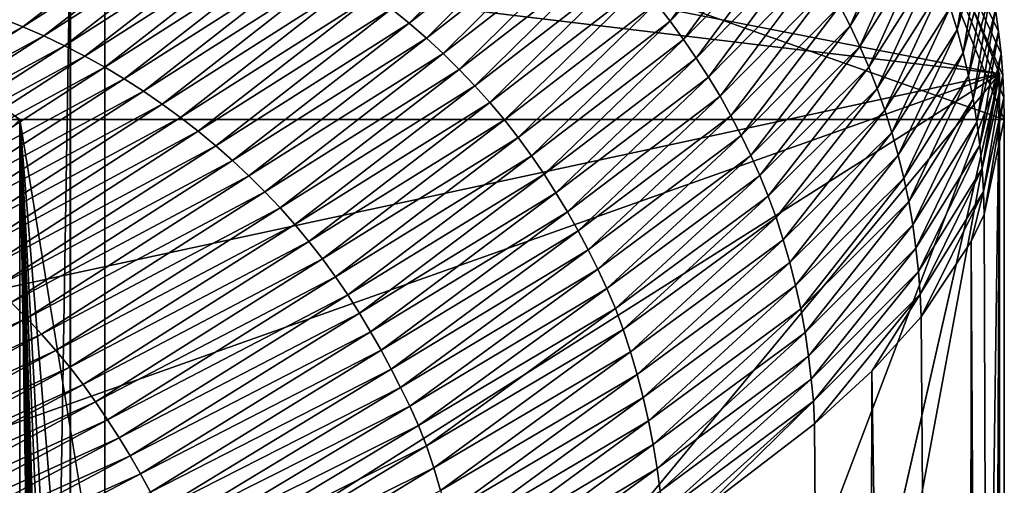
# Model space of a CAD drawing. Extents: x -250 to 250, y -430 to 356.
# Tile 554 of 656: x 240 to 241, y -361.149 to -360.676. Entities that reach past the tile are written whole.
import ezdxf

# ---------------------------------------------------------------- set-up
doc = ezdxf.new("R2010")
doc.units = 0
doc.header["$LTSCALE"] = 26.699852
for name, color, linetype in [('4507', 7, 'CONTINUOUS'), ('4514', 7, 'CONTINUOUS'), ('4540', 7, 'CONTINUOUS'), ('4723', 7, 'CONTINUOUS'), ('4886', 7, 'CONTINUOUS'), ('4910', 7, 'CONTINUOUS'), ('5019', 7, 'CONTINUOUS'), ('5029', 7, 'CONTINUOUS'), ('5054', 7, 'CONTINUOUS'), ('5060', 7, 'CONTINUOUS'), ('5080', 7, 'CONTINUOUS'), ('5117', 7, 'CONTINUOUS')]:
    doc.layers.add(name, color=color, linetype=linetype)

msp = doc.modelspace()

# ---------------------------------------------------------------- linework, layer by layer
at = {"layer": '4507', "color": 7, "linetype": 'CONTINUOUS'}
for points in [[(240.0863, -360.5541, -0.4), (240.0514, -360.589, -1.4), (240.0863, -426.1502, -0.4), (240.0863, -360.5541, -0.4)], [(240.0863, -426.1502, -0.4), (240.0514, -360.589, -1.4), (240.0514, -426.3487, -1.4), (240.0863, -426.1502, -0.4)]]:
    msp.add_3dface(points, dxfattribs=at)
at = {"layer": '4514', "color": 7, "linetype": 'CONTINUOUS'}
msp.add_3dface([(240.995, -360.7313, -0.4), (233.5407, -359.8345, -13.5298), (240.7895, -360.2319, -0.4), (240.995, -360.7313, -0.4)], dxfattribs=at)
at = {"layer": '4540', "color": 7, "linetype": 'CONTINUOUS'}
for points in [[(233.5407, -359.8345, -13.5298), (240.995, -360.7313, -0.4), (234.6445, -362.1, -12.7665), (233.5407, -359.8345, -13.5298)], [(234.6445, -362.1, -12.7665), (240.995, -360.7313, -0.4), (237.1389, -362.1, -10.4234), (234.6445, -362.1, -12.7665)], [(237.1389, -362.1, -10.4234), (240.995, -360.7313, -0.4), (238.1679, -362.521, -9.0888), (237.1389, -362.1, -10.4234)], [(238.1679, -362.521, -9.0888), (240.995, -360.7313, -0.4), (238.6176, -363.6, -8.4001), (238.1679, -362.521, -9.0888)], [(238.6176, -371.1967, -8.4001), (240.995, -360.7313, -0.4), (238.6176, -373.6, -8.4001), (238.6176, -371.1967, -8.4001)], [(238.6176, -363.6, -8.4001), (240.995, -360.7313, -0.4), (238.6176, -367.0033, -8.4001), (238.6176, -363.6, -8.4001)], [(238.6176, -367.0033, -8.4001), (240.995, -360.7313, -0.4), (238.6176, -371.1967, -8.4001), (238.6176, -367.0033, -8.4001)], [(240.995, -360.7313, -0.4), (240.7686, -428.3078, -2.7114), (238.6176, -373.6, -8.4001), (240.995, -360.7313, -0.4)], [(240.7686, -428.3078, -2.7114), (240.995, -360.7313, -0.4), (240.9628, -427.3248, -1.0902), (240.7686, -428.3078, -2.7114)], [(240.9628, -427.3248, -1.0902), (240.995, -360.7313, -0.4), (240.995, -426.1502, -0.4), (240.9628, -427.3248, -1.0902)]]:
    msp.add_3dface(points, dxfattribs=at)
at = {"layer": '4723', "color": 7, "linetype": 'CONTINUOUS'}
for points in [[(240.0514, -360.589, -1.4), (238.9489, -426.3487, -1.4), (240.0514, -426.3487, -1.4), (240.0514, -360.589, -1.4)], [(238.9489, -360.589, -1.4), (238.9489, -426.3487, -1.4), (240.0514, -360.589, -1.4), (238.9489, -360.589, -1.4)]]:
    msp.add_3dface(points, dxfattribs=at)
at = {"layer": '4886', "color": 7, "linetype": 'CONTINUOUS'}
for points in [[(240.995, -360.7313, -0.4), (240.7895, -360.2319, -0.4), (240.0863, -360.5541, -0.4), (240.995, -360.7313, -0.4)], [(240.995, -360.7313, -0.4), (240.0863, -360.5541, -0.4), (240.0863, -426.1502, -0.4), (240.995, -360.7313, -0.4)], [(240.995, -426.1502, -0.4), (240.995, -360.7313, -0.4), (240.0863, -426.1502, -0.4), (240.995, -426.1502, -0.4)]]:
    msp.add_3dface(points, dxfattribs=at)
at = {"layer": '4910', "color": 7, "linetype": 'CONTINUOUS'}
for points in [[(239, -360.0725), (234.9296, -361.6576, 9.8693), (240.2998, -360.0725), (239, -360.0725)], [(240.2998, -360.0725), (234.9296, -361.6576, 9.8693), (240.2999, -360.0777, 0.0426), (240.2998, -360.0725)], [(240.2999, -360.0777, 0.0426), (234.9296, -361.6576, 9.8693), (240.3, -360.0829, 0.0852), (240.2999, -360.0777, 0.0426)], [(240.3, -360.0829, 0.0852), (234.9296, -361.6576, 9.8693), (240.2808, -360.1805, 0.8618), (240.3, -360.0829, 0.0852)], [(240.2808, -360.1805, 0.8618), (234.9296, -361.6576, 9.8693), (240.2197, -360.2855, 1.6583), (240.2808, -360.1805, 0.8618)], [(240.2197, -360.2855, 1.6583), (234.9296, -361.6576, 9.8693), (240.1163, -360.3954, 2.4547), (240.2197, -360.2855, 1.6583)], [(240.1163, -360.3954, 2.4547), (234.9296, -361.6576, 9.8693), (239.9702, -360.5104, 3.2527), (240.1163, -360.3954, 2.4547)]]:
    msp.add_3dface(points, dxfattribs=at)
at = {"layer": '5019', "color": 7, "linetype": 'CONTINUOUS'}
for points in [[(240.0002, -360.7777), (240.0002, -425.4222), (239.9513, -360.8266, -1.4), (240.0002, -360.7777)], [(240.0002, -425.4222), (239.9998, -425.6754, -0.0107), (239.9513, -360.8266, -1.4), (240.0002, -425.4222)]]:
    msp.add_3dface(points, dxfattribs=at)
at = {"layer": '5029', "color": 7, "linetype": 'CONTINUOUS'}
msp.add_3dface([(239.0001, -360.7777), (240.0002, -360.7777), (239.9513, -360.8266, -1.4), (239.0001, -360.7777)], dxfattribs=at)
at = {"layer": '5054', "color": 7, "linetype": 'CONTINUOUS'}
for points in [[(239, -360.0725), (241, -360.7777), (240.0002, -360.7777), (239, -360.0725)], [(241, -360.7777), (239, -360.0725), (240.7969, -360.2811), (241, -360.7777)], [(239.0001, -360.7777), (239, -360.0725), (240.0002, -360.7777), (239.0001, -360.7777)], [(241, -366.8947), (241, -373.0537), (240.0002, -360.7777), (241, -366.8947)], [(241, -397.6446), (241, -403.7916), (240.0002, -360.7777), (241, -397.6446)], [(241, -393.379), (241, -397.6446), (240.0002, -360.7777), (241, -393.379)], [(241, -416.1281), (241, -422.2668), (240.0002, -360.7777), (241, -416.1281)], [(241, -373.0537), (241, -379.193), (240.0002, -360.7777), (241, -373.0537)], [(241, -360.7777), (241, -366.8947), (240.0002, -360.7777), (241, -360.7777)], [(241, -385.3361), (241, -391.4881), (240.0002, -360.7777), (241, -385.3361)], [(240.0002, -360.7777), (241, -425.4222), (240.0002, -425.4222), (240.0002, -360.7777)], [(241, -403.7916), (241, -409.9688), (240.0002, -360.7777), (241, -403.7916)], [(241, -379.193), (241, -385.3361), (240.0002, -360.7777), (241, -379.193)], [(241, -422.2668), (241, -425.4222), (240.0002, -360.7777), (241, -422.2668)], [(241, -409.9688), (241, -416.1281), (240.0002, -360.7777), (241, -409.9688)], [(241, -391.4881), (241, -393.379), (240.0002, -360.7777), (241, -391.4881)]]:
    msp.add_3dface(points, dxfattribs=at)
at = {"layer": '5060', "color": 7, "linetype": 'CONTINUOUS'}
for points in [[(240.0032, -360.6835, 4.1203), (240.174, -360.5517, 3.3011), (239.9816, -360.6748, 4.1136), (240.0032, -360.6835, 4.1203)], [(240.196, -360.5601, 3.3061), (240.174, -360.5517, 3.3011), (240.0032, -360.6835, 4.1203), (240.196, -360.5601, 3.3061)], [(240.3957, -360.6799, 3.3469), (240.5297, -360.546, 2.5156), (240.3777, -360.6652, 3.3438), (240.3957, -360.6799, 3.3469)], [(240.548, -360.5607, 2.5172), (240.5297, -360.546, 2.5156), (240.3957, -360.6799, 3.3469), (240.548, -360.5607, 2.5172)], [(240.6606, -360.6779, 2.5213), (240.7558, -360.5465, 1.6873), (240.6463, -360.6597, 2.5215), (240.6606, -360.6779, 2.5213)], [(240.7703, -360.5648, 1.6862), (240.7558, -360.5465, 1.6873), (240.6606, -360.6779, 2.5213), (240.7703, -360.5648, 1.6862)], [(240.0245, -360.6928, 4.1268), (240.196, -360.5601, 3.3061), (240.0032, -360.6835, 4.1203), (240.0245, -360.6928, 4.1268)], [(240.2177, -360.5691, 3.311), (240.196, -360.5601, 3.3061), (240.0245, -360.6928, 4.1268), (240.2177, -360.5691, 3.311)], [(240.4131, -360.6951, 3.3497), (240.548, -360.5607, 2.5172), (240.3957, -360.6799, 3.3469), (240.4131, -360.6951, 3.3497)], [(240.5658, -360.5759, 2.5185), (240.548, -360.5607, 2.5172), (240.4131, -360.6951, 3.3497), (240.5658, -360.5759, 2.5185)], [(240.8434, -360.6827, 1.6751), (240.8992, -360.5558, 0.8441), (240.8329, -360.6622, 1.6776), (240.8434, -360.6827, 1.6751)], [(240.9097, -360.5767, 0.8416), (240.8992, -360.5558, 0.8441), (240.8434, -360.6827, 1.6751), (240.9097, -360.5767, 0.8416)], [(240.0454, -360.7028, 4.1333), (240.2177, -360.5691, 3.311), (240.0245, -360.6928, 4.1268), (240.0454, -360.7028, 4.1333)], [(240.239, -360.5789, 3.3158), (240.2177, -360.5691, 3.311), (240.0454, -360.7028, 4.1333), (240.239, -360.5789, 3.3158)], [(240.6742, -360.6964, 2.5207), (240.7703, -360.5648, 1.6862), (240.6606, -360.6779, 2.5213), (240.6742, -360.6964, 2.5207)], [(240.7842, -360.5836, 1.6849), (240.7703, -360.5648, 1.6862), (240.6742, -360.6964, 2.5207), (240.7842, -360.5836, 1.6849)], [(240.0661, -360.7134, 4.1396), (240.239, -360.5789, 3.3158), (240.0454, -360.7028, 4.1333), (240.0661, -360.7134, 4.1396)], [(240.2601, -360.5893, 3.3204), (240.239, -360.5789, 3.3158), (240.0661, -360.7134, 4.1396), (240.2601, -360.5893, 3.3204)], [(240.4301, -360.7108, 3.3521), (240.5658, -360.5759, 2.5185), (240.4131, -360.6951, 3.3497), (240.4301, -360.7108, 3.3521)], [(240.583, -360.5917, 2.5197), (240.5658, -360.5759, 2.5185), (240.4301, -360.7108, 3.3521), (240.583, -360.5917, 2.5197)], [(240.8532, -360.7035, 1.6726), (240.9097, -360.5767, 0.8416), (240.8434, -360.6827, 1.6751), (240.8532, -360.7035, 1.6726)], [(240.9196, -360.5979, 0.839), (240.9097, -360.5767, 0.8416), (240.8532, -360.7035, 1.6726), (240.9196, -360.5979, 0.839)], [(240.952, -360.6867, 0.8283), (240.9703, -360.5774, 0.0246), (240.945, -360.6639, 0.8311), (240.952, -360.6867, 0.8283)], [(240.9765, -360.5993, 0.0219), (240.9703, -360.5774, 0.0246), (240.952, -360.6867, 0.8283), (240.9765, -360.5993, 0.0219)], [(240.0863, -360.7246, 4.1457), (240.2601, -360.5893, 3.3204), (240.0661, -360.7134, 4.1396), (240.0863, -360.7246, 4.1457)], [(240.2807, -360.6004, 3.3248), (240.2601, -360.5893, 3.3204), (240.0863, -360.7246, 4.1457), (240.2807, -360.6004, 3.3248)], [(240.4465, -360.727, 3.3542), (240.583, -360.5917, 2.5197), (240.4301, -360.7108, 3.3521), (240.4465, -360.727, 3.3542)], [(240.5997, -360.608, 2.5205), (240.583, -360.5917, 2.5197), (240.4465, -360.727, 3.3542), (240.5997, -360.608, 2.5205)], [(240.6872, -360.7154, 2.5199), (240.7842, -360.5836, 1.6849), (240.6742, -360.6964, 2.5207), (240.6872, -360.7154, 2.5199)], [(240.7973, -360.6027, 1.6834), (240.7842, -360.5836, 1.6849), (240.6872, -360.7154, 2.5199), (240.7973, -360.6027, 1.6834)], [(240.1062, -360.7365, 4.1517), (240.2807, -360.6004, 3.3248), (240.0863, -360.7246, 4.1457), (240.1062, -360.7365, 4.1517)], [(240.3009, -360.6122, 3.329), (240.2807, -360.6004, 3.3248), (240.1062, -360.7365, 4.1517), (240.3009, -360.6122, 3.329)], [(240.8624, -360.7245, 1.6702), (240.9196, -360.5979, 0.839), (240.8532, -360.7035, 1.6726), (240.8624, -360.7245, 1.6702)], [(240.9288, -360.6195, 0.8364), (240.9196, -360.5979, 0.839), (240.8624, -360.7245, 1.6702), (240.9288, -360.6195, 0.8364)], [(240.9582, -360.7099, 0.8255), (240.9765, -360.5993, 0.0219), (240.952, -360.6867, 0.8283), (240.9582, -360.7099, 0.8255)], [(240.9821, -360.6214, 0.0192), (240.9765, -360.5993, 0.0219), (240.9582, -360.7099, 0.8255), (240.9821, -360.6214, 0.0192)], [(240.1256, -360.7489, 4.1574), (240.3009, -360.6122, 3.329), (240.1062, -360.7365, 4.1517), (240.1256, -360.7489, 4.1574)], [(240.3208, -360.6245, 3.3331), (240.3009, -360.6122, 3.329), (240.1256, -360.7489, 4.1574), (240.3208, -360.6245, 3.3331)], [(240.4623, -360.7436, 3.356), (240.5997, -360.608, 2.5205), (240.4465, -360.727, 3.3542), (240.4623, -360.7436, 3.356)], [(240.6158, -360.6247, 2.5211), (240.5997, -360.608, 2.5205), (240.4623, -360.7436, 3.356), (240.6158, -360.6247, 2.5211)], [(240.6996, -360.7346, 2.5187), (240.7973, -360.6027, 1.6834), (240.6872, -360.7154, 2.5199), (240.6996, -360.7346, 2.5187)], [(240.8099, -360.6223, 1.6817), (240.7973, -360.6027, 1.6834), (240.6996, -360.7346, 2.5187), (240.8099, -360.6223, 1.6817)], [(240.871, -360.7461, 1.6679), (240.9288, -360.6195, 0.8364), (240.8624, -360.7245, 1.6702), (240.871, -360.7461, 1.6679)], [(240.9372, -360.6415, 0.8338), (240.9288, -360.6195, 0.8364), (240.871, -360.7461, 1.6679), (240.9372, -360.6415, 0.8338)], [(240.9636, -360.7332, 0.8227), (240.9821, -360.6214, 0.0192), (240.9582, -360.7099, 0.8255), (240.9636, -360.7332, 0.8227)], [(240.9868, -360.6437, 0.0164), (240.9821, -360.6214, 0.0192), (240.9636, -360.7332, 0.8227), (240.9868, -360.6437, 0.0164)], [(240.1447, -360.762, 4.1628), (240.3208, -360.6245, 3.3331), (240.1256, -360.7489, 4.1574), (240.1447, -360.762, 4.1628)], [(240.3402, -360.6375, 3.3369), (240.3208, -360.6245, 3.3331), (240.1447, -360.762, 4.1628), (240.3402, -360.6375, 3.3369)], [(240.4776, -360.7606, 3.3575), (240.6158, -360.6247, 2.5211), (240.4623, -360.7436, 3.356), (240.4776, -360.7606, 3.3575)], [(240.6313, -360.642, 2.5215), (240.6158, -360.6247, 2.5211), (240.4776, -360.7606, 3.3575), (240.6313, -360.642, 2.5215)], [(240.7113, -360.7541, 2.5173), (240.8099, -360.6223, 1.6817), (240.6996, -360.7346, 2.5187), (240.7113, -360.7541, 2.5173)], [(240.8217, -360.6421, 1.6798), (240.8099, -360.6223, 1.6817), (240.7113, -360.7541, 2.5173), (240.8217, -360.6421, 1.6798)], [(240.1633, -360.7755, 4.168), (240.3402, -360.6375, 3.3369), (240.1447, -360.762, 4.1628), (240.1633, -360.7755, 4.168)], [(240.3592, -360.6511, 3.3405), (240.3402, -360.6375, 3.3369), (240.1633, -360.7755, 4.168), (240.3592, -360.6511, 3.3405)], [(240.4923, -360.7781, 3.3585), (240.6313, -360.642, 2.5215), (240.4776, -360.7606, 3.3575), (240.4923, -360.7781, 3.3585)], [(240.6463, -360.6597, 2.5215), (240.6313, -360.642, 2.5215), (240.4923, -360.7781, 3.3585), (240.6463, -360.6597, 2.5215)], [(240.7223, -360.7739, 2.5153), (240.8217, -360.6421, 1.6798), (240.7113, -360.7541, 2.5173), (240.7223, -360.7739, 2.5153)], [(240.8329, -360.6622, 1.6776), (240.8217, -360.6421, 1.6798), (240.7223, -360.7739, 2.5153), (240.8329, -360.6622, 1.6776)], [(240.8788, -360.7682, 1.6653), (240.9372, -360.6415, 0.8338), (240.871, -360.7461, 1.6679), (240.8788, -360.7682, 1.6653)], [(240.945, -360.6639, 0.8311), (240.9372, -360.6415, 0.8338), (240.8788, -360.7682, 1.6653), (240.945, -360.6639, 0.8311)], [(240.1814, -360.7897, 4.1729), (240.3592, -360.6511, 3.3405), (240.1633, -360.7755, 4.168), (240.1814, -360.7897, 4.1729)], [(240.3777, -360.6652, 3.3438), (240.3592, -360.6511, 3.3405), (240.1814, -360.7897, 4.1729), (240.3777, -360.6652, 3.3438)], [(240.9683, -360.7567, 0.8196), (240.9868, -360.6437, 0.0164), (240.9636, -360.7332, 0.8227), (240.9683, -360.7567, 0.8196)], [(240.9909, -360.666, 0.0137), (240.9868, -360.6437, 0.0164), (240.9683, -360.7567, 0.8196), (240.9909, -360.666, 0.0137)], [(240.5063, -360.7961, 3.3592), (240.6463, -360.6597, 2.5215), (240.4923, -360.7781, 3.3585), (240.5063, -360.7961, 3.3592)], [(240.6606, -360.6779, 2.5213), (240.6463, -360.6597, 2.5215), (240.5063, -360.7961, 3.3592), (240.6606, -360.6779, 2.5213)], [(240.7327, -360.7939, 2.5128), (240.8329, -360.6622, 1.6776), (240.7223, -360.7739, 2.5153), (240.7327, -360.7939, 2.5128)], [(240.8434, -360.6827, 1.6751), (240.8329, -360.6622, 1.6776), (240.7327, -360.7939, 2.5128), (240.8434, -360.6827, 1.6751)], [(240.1991, -360.8043, 4.1774), (240.3777, -360.6652, 3.3438), (240.1814, -360.7897, 4.1729), (240.1991, -360.8043, 4.1774)], [(240.3957, -360.6799, 3.3469), (240.3777, -360.6652, 3.3438), (240.1991, -360.8043, 4.1774), (240.3957, -360.6799, 3.3469)], [(240.8859, -360.7909, 1.6626), (240.945, -360.6639, 0.8311), (240.8788, -360.7682, 1.6653), (240.8859, -360.7909, 1.6626)], [(240.952, -360.6867, 0.8283), (240.945, -360.6639, 0.8311), (240.8859, -360.7909, 1.6626), (240.952, -360.6867, 0.8283)], [(240.9722, -360.7803, 0.8164), (240.9909, -360.666, 0.0137), (240.9683, -360.7567, 0.8196), (240.9722, -360.7803, 0.8164)], [(240.9942, -360.6883, 0.011), (240.9909, -360.666, 0.0137), (240.9722, -360.7803, 0.8164), (240.9942, -360.6883, 0.011)], [(240.0032, -360.6835, 4.1203), (239.9816, -360.6748, 4.1136), (239.7671, -360.8116, 4.9315), (240.0032, -360.6835, 4.1203)], [(240.2162, -360.8194, 4.1816), (240.3957, -360.6799, 3.3469), (240.1991, -360.8043, 4.1774), (240.2162, -360.8194, 4.1816)], [(240.4131, -360.6951, 3.3497), (240.3957, -360.6799, 3.3469), (240.2162, -360.8194, 4.1816), (240.4131, -360.6951, 3.3497)], [(240.5197, -360.8145, 3.3594), (240.6606, -360.6779, 2.5213), (240.5063, -360.7961, 3.3592), (240.5197, -360.8145, 3.3594)], [(240.6742, -360.6964, 2.5207), (240.6606, -360.6779, 2.5213), (240.5197, -360.8145, 3.3594), (240.6742, -360.6964, 2.5207)], [(239.7879, -360.8212, 4.9398), (240.0032, -360.6835, 4.1203), (239.7671, -360.8116, 4.9315), (239.7879, -360.8212, 4.9398)], [(240.0245, -360.6928, 4.1268), (240.0032, -360.6835, 4.1203), (239.7879, -360.8212, 4.9398), (240.0245, -360.6928, 4.1268)], [(240.7425, -360.8141, 2.5103), (240.8434, -360.6827, 1.6751), (240.7327, -360.7939, 2.5128), (240.7425, -360.8141, 2.5103)], [(240.8532, -360.7035, 1.6726), (240.8434, -360.6827, 1.6751), (240.7425, -360.8141, 2.5103), (240.8532, -360.7035, 1.6726)], [(240.8923, -360.814, 1.6596), (240.952, -360.6867, 0.8283), (240.8859, -360.7909, 1.6626), (240.8923, -360.814, 1.6596)], [(240.9582, -360.7099, 0.8255), (240.952, -360.6867, 0.8283), (240.8923, -360.814, 1.6596), (240.9582, -360.7099, 0.8255)], [(240.9752, -360.8039, 0.8129), (240.9942, -360.6883, 0.011), (240.9722, -360.7803, 0.8164), (240.9752, -360.8039, 0.8129)], [(240.9967, -360.7107, 0.0082), (240.9942, -360.6883, 0.011), (240.9752, -360.8039, 0.8129), (240.9967, -360.7107, 0.0082)], [(239.8084, -360.8314, 4.948), (240.0245, -360.6928, 4.1268), (239.7879, -360.8212, 4.9398), (239.8084, -360.8314, 4.948)], [(240.0454, -360.7028, 4.1333), (240.0245, -360.6928, 4.1268), (239.8084, -360.8314, 4.948), (240.0454, -360.7028, 4.1333)], [(240.2328, -360.835, 4.1854), (240.4131, -360.6951, 3.3497), (240.2162, -360.8194, 4.1816), (240.2328, -360.835, 4.1854)], [(240.4301, -360.7108, 3.3521), (240.4131, -360.6951, 3.3497), (240.2328, -360.835, 4.1854), (240.4301, -360.7108, 3.3521)], [(240.5325, -360.8332, 3.3592), (240.6742, -360.6964, 2.5207), (240.5197, -360.8145, 3.3594), (240.5325, -360.8332, 3.3592)], [(240.6872, -360.7154, 2.5199), (240.6742, -360.6964, 2.5207), (240.5325, -360.8332, 3.3592), (240.6872, -360.7154, 2.5199)], [(239.8286, -360.8422, 4.9561), (240.0454, -360.7028, 4.1333), (239.8084, -360.8314, 4.948), (239.8286, -360.8422, 4.9561)], [(240.0661, -360.7134, 4.1396), (240.0454, -360.7028, 4.1333), (239.8286, -360.8422, 4.9561), (240.0661, -360.7134, 4.1396)], [(240.2489, -360.851, 4.1888), (240.4301, -360.7108, 3.3521), (240.2328, -360.835, 4.1854), (240.2489, -360.851, 4.1888)], [(240.4465, -360.727, 3.3542), (240.4301, -360.7108, 3.3521), (240.2489, -360.851, 4.1888), (240.4465, -360.727, 3.3542)], [(240.7517, -360.8346, 2.5082), (240.8532, -360.7035, 1.6726), (240.7425, -360.8141, 2.5103), (240.7517, -360.8346, 2.5082)], [(240.8624, -360.7245, 1.6702), (240.8532, -360.7035, 1.6726), (240.7517, -360.8346, 2.5082), (240.8624, -360.7245, 1.6702)], [(240.898, -360.8374, 1.6565), (240.9582, -360.7099, 0.8255), (240.8923, -360.814, 1.6596), (240.898, -360.8374, 1.6565)], [(240.9636, -360.7332, 0.8227), (240.9582, -360.7099, 0.8255), (240.898, -360.8374, 1.6565), (240.9636, -360.7332, 0.8227)], [(240.9775, -360.8274, 0.8096), (240.9967, -360.7107, 0.0082), (240.9752, -360.8039, 0.8129), (240.9775, -360.8274, 0.8096)], [(240.9986, -360.7331, 0.0055), (240.9967, -360.7107, 0.0082), (240.9775, -360.8274, 0.8096), (240.9986, -360.7331, 0.0055)], [(239.8484, -360.8536, 4.9639), (240.0661, -360.7134, 4.1396), (239.8286, -360.8422, 4.9561), (239.8484, -360.8536, 4.9639)], [(240.0863, -360.7246, 4.1457), (240.0661, -360.7134, 4.1396), (239.8484, -360.8536, 4.9639), (240.0863, -360.7246, 4.1457)], [(240.5446, -360.8522, 3.3587), (240.6872, -360.7154, 2.5199), (240.5325, -360.8332, 3.3592), (240.5446, -360.8522, 3.3587)], [(240.6996, -360.7346, 2.5187), (240.6872, -360.7154, 2.5199), (240.5446, -360.8522, 3.3587), (240.6996, -360.7346, 2.5187)], [(239.8678, -360.8655, 4.9715), (240.0863, -360.7246, 4.1457), (239.8484, -360.8536, 4.9639), (239.8678, -360.8655, 4.9715)], [(240.1062, -360.7365, 4.1517), (240.0863, -360.7246, 4.1457), (239.8678, -360.8655, 4.9715), (240.1062, -360.7365, 4.1517)], [(240.2644, -360.8674, 4.1917), (240.4465, -360.727, 3.3542), (240.2489, -360.851, 4.1888), (240.2644, -360.8674, 4.1917)], [(240.4623, -360.7436, 3.356), (240.4465, -360.727, 3.3542), (240.2644, -360.8674, 4.1917), (240.4623, -360.7436, 3.356)], [(240.7603, -360.8555, 2.5062), (240.8624, -360.7245, 1.6702), (240.7517, -360.8346, 2.5082), (240.7603, -360.8555, 2.5062)], [(240.871, -360.7461, 1.6679), (240.8624, -360.7245, 1.6702), (240.7603, -360.8555, 2.5062), (240.871, -360.7461, 1.6679)], [(239.8868, -360.8781, 4.9789), (240.1062, -360.7365, 4.1517), (239.8678, -360.8655, 4.9715), (239.8868, -360.8781, 4.9789)], [(240.1256, -360.7489, 4.1574), (240.1062, -360.7365, 4.1517), (239.8868, -360.8781, 4.9789), (240.1256, -360.7489, 4.1574)], [(240.5562, -360.8713, 3.3577), (240.6996, -360.7346, 2.5187), (240.5446, -360.8522, 3.3587), (240.5562, -360.8713, 3.3577)], [(240.7113, -360.7541, 2.5173), (240.6996, -360.7346, 2.5187), (240.5562, -360.8713, 3.3577), (240.7113, -360.7541, 2.5173)], [(240.9029, -360.861, 1.653), (240.9636, -360.7332, 0.8227), (240.898, -360.8374, 1.6565), (240.9029, -360.861, 1.653)], [(240.9683, -360.7567, 0.8196), (240.9636, -360.7332, 0.8227), (240.9029, -360.861, 1.653), (240.9683, -360.7567, 0.8196)], [(240.9789, -360.8508, 0.8067), (240.9986, -360.7331, 0.0055), (240.9775, -360.8274, 0.8096), (240.9789, -360.8508, 0.8067)], [(240.9996, -360.7554, 0.0027), (240.9986, -360.7331, 0.0055), (240.9789, -360.8508, 0.8067), (240.9996, -360.7554, 0.0027)], [(239.9054, -360.8911, 4.9859), (240.1256, -360.7489, 4.1574), (239.8868, -360.8781, 4.9789), (239.9054, -360.8911, 4.9859)], [(240.1447, -360.762, 4.1628), (240.1256, -360.7489, 4.1574), (239.9054, -360.8911, 4.9859), (240.1447, -360.762, 4.1628)], [(240.2793, -360.8843, 4.1943), (240.4623, -360.7436, 3.356), (240.2644, -360.8674, 4.1917), (240.2793, -360.8843, 4.1943)], [(240.4776, -360.7606, 3.3575), (240.4623, -360.7436, 3.356), (240.2793, -360.8843, 4.1943), (240.4776, -360.7606, 3.3575)], [(240.7683, -360.8773, 2.5037), (240.871, -360.7461, 1.6679), (240.7603, -360.8555, 2.5062), (240.7683, -360.8773, 2.5037)], [(240.8788, -360.7682, 1.6653), (240.871, -360.7461, 1.6679), (240.7683, -360.8773, 2.5037), (240.8788, -360.7682, 1.6653)], [(239.9236, -360.9047, 4.9927), (240.1447, -360.762, 4.1628), (239.9054, -360.8911, 4.9859), (239.9236, -360.9047, 4.9927)], [(240.1633, -360.7755, 4.168), (240.1447, -360.762, 4.1628), (239.9236, -360.9047, 4.9927), (240.1633, -360.7755, 4.168)], [(240.2937, -360.9016, 4.1963), (240.4776, -360.7606, 3.3575), (240.2793, -360.8843, 4.1943), (240.2937, -360.9016, 4.1963)], [(240.4923, -360.7781, 3.3585), (240.4776, -360.7606, 3.3575), (240.2937, -360.9016, 4.1963), (240.4923, -360.7781, 3.3585)], [(240.5671, -360.8906, 3.3559), (240.7113, -360.7541, 2.5173), (240.5562, -360.8713, 3.3577), (240.5671, -360.8906, 3.3559)], [(240.7223, -360.7739, 2.5153), (240.7113, -360.7541, 2.5173), (240.5671, -360.8906, 3.3559), (240.7223, -360.7739, 2.5153)], [(240.907, -360.8848, 1.6488), (240.9683, -360.7567, 0.8196), (240.9029, -360.861, 1.653), (240.907, -360.8848, 1.6488)], [(240.9722, -360.7803, 0.8164), (240.9683, -360.7567, 0.8196), (240.907, -360.8848, 1.6488), (240.9722, -360.7803, 0.8164)], [(240.9795, -360.8741, 0.8038), (240.9996, -360.7554, 0.0027), (240.9789, -360.8508, 0.8067), (240.9795, -360.8741, 0.8038)], [(241, -360.7777), (240.9996, -360.7554, 0.0027), (240.9795, -360.8741, 0.8038), (241, -360.7777)], [(240.7755, -360.8999, 2.5008), (240.8788, -360.7682, 1.6653), (240.7683, -360.8773, 2.5037), (240.7755, -360.8999, 2.5008)], [(240.8859, -360.7909, 1.6626), (240.8788, -360.7682, 1.6653), (240.7755, -360.8999, 2.5008), (240.8859, -360.7909, 1.6626)], [(239.9413, -360.9188, 4.999), (240.1633, -360.7755, 4.168), (239.9236, -360.9047, 4.9927), (239.9413, -360.9188, 4.999)], [(240.1814, -360.7897, 4.1729), (240.1633, -360.7755, 4.168), (239.9413, -360.9188, 4.999), (240.1814, -360.7897, 4.1729)], [(240.3075, -360.9193, 4.1979), (240.4923, -360.7781, 3.3585), (240.2937, -360.9016, 4.1963), (240.3075, -360.9193, 4.1979)], [(240.5063, -360.7961, 3.3592), (240.4923, -360.7781, 3.3585), (240.3075, -360.9193, 4.1979), (240.5063, -360.7961, 3.3592)], [(240.5774, -360.9102, 3.3532), (240.7223, -360.7739, 2.5153), (240.5671, -360.8906, 3.3559), (240.5774, -360.9102, 3.3532)], [(240.7327, -360.7939, 2.5128), (240.7223, -360.7739, 2.5153), (240.5774, -360.9102, 3.3532), (240.7327, -360.7939, 2.5128)], [(240.9103, -360.9085, 1.6438), (240.9722, -360.7803, 0.8164), (240.907, -360.8848, 1.6488), (240.9103, -360.9085, 1.6438)], [(240.9752, -360.8039, 0.8129), (240.9722, -360.7803, 0.8164), (240.9103, -360.9085, 1.6438), (240.9752, -360.8039, 0.8129)], [(239.9585, -360.9333, 5.005), (240.1814, -360.7897, 4.1729), (239.9413, -360.9188, 4.999), (239.9585, -360.9333, 5.005)], [(240.1991, -360.8043, 4.1774), (240.1814, -360.7897, 4.1729), (239.9585, -360.9333, 5.005), (240.1991, -360.8043, 4.1774)], [(240.7821, -360.923, 2.4976), (240.8859, -360.7909, 1.6626), (240.7755, -360.8999, 2.5008), (240.7821, -360.923, 2.4976)], [(240.8923, -360.814, 1.6596), (240.8859, -360.7909, 1.6626), (240.7821, -360.923, 2.4976), (240.8923, -360.814, 1.6596)], [(240.3206, -360.9374, 4.1988), (240.5063, -360.7961, 3.3592), (240.3075, -360.9193, 4.1979), (240.3206, -360.9374, 4.1988)], [(240.5197, -360.8145, 3.3594), (240.5063, -360.7961, 3.3592), (240.3206, -360.9374, 4.1988), (240.5197, -360.8145, 3.3594)], [(240.5871, -360.9298, 3.3506), (240.7327, -360.7939, 2.5128), (240.5774, -360.9102, 3.3532), (240.5871, -360.9298, 3.3506)], [(240.7425, -360.8141, 2.5103), (240.7327, -360.7939, 2.5128), (240.5871, -360.9298, 3.3506), (240.7425, -360.8141, 2.5103)], [(239.9752, -360.9483, 5.0106), (240.1991, -360.8043, 4.1774), (239.9585, -360.9333, 5.005), (239.9752, -360.9483, 5.0106)], [(240.2162, -360.8194, 4.1816), (240.1991, -360.8043, 4.1774), (239.9752, -360.9483, 5.0106), (240.2162, -360.8194, 4.1816)], [(240.9128, -360.9319, 1.6393), (240.9752, -360.8039, 0.8129), (240.9103, -360.9085, 1.6438), (240.9128, -360.9319, 1.6393)], [(240.9775, -360.8274, 0.8096), (240.9752, -360.8039, 0.8129), (240.9128, -360.9319, 1.6393), (240.9775, -360.8274, 0.8096)], [(239.9915, -360.9637, 5.0157), (240.2162, -360.8194, 4.1816), (239.9752, -360.9483, 5.0106), (239.9915, -360.9637, 5.0157)], [(240.2328, -360.835, 4.1854), (240.2162, -360.8194, 4.1816), (239.9915, -360.9637, 5.0157), (240.2328, -360.835, 4.1854)], [(240.3331, -360.9558, 4.1992), (240.5197, -360.8145, 3.3594), (240.3206, -360.9374, 4.1988), (240.3331, -360.9558, 4.1992)], [(240.5325, -360.8332, 3.3592), (240.5197, -360.8145, 3.3594), (240.3331, -360.9558, 4.1992), (240.5325, -360.8332, 3.3592)], [(240.5963, -360.9494, 3.3487), (240.7425, -360.8141, 2.5103), (240.5871, -360.9298, 3.3506), (240.5963, -360.9494, 3.3487)], [(240.7517, -360.8346, 2.5082), (240.7425, -360.8141, 2.5103), (240.5963, -360.9494, 3.3487), (240.7517, -360.8346, 2.5082)], [(240.788, -360.9464, 2.494), (240.8923, -360.814, 1.6596), (240.7821, -360.923, 2.4976), (240.788, -360.9464, 2.494)], [(240.898, -360.8374, 1.6565), (240.8923, -360.814, 1.6596), (240.788, -360.9464, 2.494), (240.898, -360.8374, 1.6565)], [(240.9145, -360.955, 1.6369), (240.9775, -360.8274, 0.8096), (240.9128, -360.9319, 1.6393), (240.9145, -360.955, 1.6369)], [(240.9789, -360.8508, 0.8067), (240.9775, -360.8274, 0.8096), (240.9145, -360.955, 1.6369), (240.9789, -360.8508, 0.8067)], [(240.0071, -360.9795, 5.0204), (240.2328, -360.835, 4.1854), (239.9915, -360.9637, 5.0157), (240.0071, -360.9795, 5.0204)], [(240.2489, -360.851, 4.1888), (240.2328, -360.835, 4.1854), (240.0071, -360.9795, 5.0204), (240.2489, -360.851, 4.1888)], [(240.345, -360.9745, 4.1992), (240.5325, -360.8332, 3.3592), (240.3331, -360.9558, 4.1992), (240.345, -360.9745, 4.1992)], [(240.5446, -360.8522, 3.3587), (240.5325, -360.8332, 3.3592), (240.345, -360.9745, 4.1992), (240.5446, -360.8522, 3.3587)], [(240.605, -360.9697, 3.347), (240.7517, -360.8346, 2.5082), (240.5963, -360.9494, 3.3487), (240.605, -360.9697, 3.347)], [(240.7603, -360.8555, 2.5062), (240.7517, -360.8346, 2.5082), (240.605, -360.9697, 3.347), (240.7603, -360.8555, 2.5062)], [(240.7932, -360.9701, 2.4897), (240.898, -360.8374, 1.6565), (240.788, -360.9464, 2.494), (240.7932, -360.9701, 2.4897)], [(240.9029, -360.861, 1.653), (240.898, -360.8374, 1.6565), (240.7932, -360.9701, 2.4897), (240.9029, -360.861, 1.653)], [(240.0223, -360.9957, 5.0245), (240.2489, -360.851, 4.1888), (240.0071, -360.9795, 5.0204), (240.0223, -360.9957, 5.0245)], [(240.2644, -360.8674, 4.1917), (240.2489, -360.851, 4.1888), (240.0223, -360.9957, 5.0245), (240.2644, -360.8674, 4.1917)], [(240.3563, -360.9932, 4.1986), (240.5446, -360.8522, 3.3587), (240.345, -360.9745, 4.1992), (240.3563, -360.9932, 4.1986)], [(240.5562, -360.8713, 3.3577), (240.5446, -360.8522, 3.3587), (240.3563, -360.9932, 4.1986), (240.5562, -360.8713, 3.3577)], [(240.9154, -360.9781, 1.6341), (240.9789, -360.8508, 0.8067), (240.9145, -360.955, 1.6369), (240.9154, -360.9781, 1.6341)], [(240.9665, -360.9017, 1.0277), (240.9789, -360.8508, 0.8067), (240.9154, -360.9781, 1.6341), (240.9665, -360.9017, 1.0277)], [(240.9795, -360.8741, 0.8038), (240.9789, -360.8508, 0.8067), (240.9665, -360.9017, 1.0277), (240.9795, -360.8741, 0.8038)], [(240.613, -360.9911, 3.3446), (240.7603, -360.8555, 2.5062), (240.605, -360.9697, 3.347), (240.613, -360.9911, 3.3446)], [(240.7683, -360.8773, 2.5037), (240.7603, -360.8555, 2.5062), (240.613, -360.9911, 3.3446), (240.7683, -360.8773, 2.5037)], [(240.7976, -360.994, 2.4839), (240.9029, -360.861, 1.653), (240.7932, -360.9701, 2.4897), (240.7976, -360.994, 2.4839)], [(240.907, -360.8848, 1.6488), (240.9029, -360.861, 1.653), (240.7976, -360.994, 2.4839), (240.907, -360.8848, 1.6488)], [(240.0368, -361.0123, 5.0281), (240.2644, -360.8674, 4.1917), (240.0223, -360.9957, 5.0245), (240.0368, -361.0123, 5.0281)], [(240.2793, -360.8843, 4.1943), (240.2644, -360.8674, 4.1917), (240.0368, -361.0123, 5.0281), (240.2793, -360.8843, 4.1943)], [(240.3671, -361.0121, 4.1968), (240.5562, -360.8713, 3.3577), (240.3563, -360.9932, 4.1986), (240.3671, -361.0121, 4.1968)], [(240.5671, -360.8906, 3.3559), (240.5562, -360.8713, 3.3577), (240.3671, -361.0121, 4.1968), (240.5671, -360.8906, 3.3559)], [(240.6204, -361.0135, 3.3414), (240.7683, -360.8773, 2.5037), (240.613, -360.9911, 3.3446), (240.6204, -361.0135, 3.3414)], [(240.7755, -360.8999, 2.5008), (240.7683, -360.8773, 2.5037), (240.6204, -361.0135, 3.3414), (240.7755, -360.8999, 2.5008)], [(240.0509, -361.0292, 5.0311), (240.2793, -360.8843, 4.1943), (240.0368, -361.0123, 5.0281), (240.0509, -361.0292, 5.0311)], [(240.2937, -360.9016, 4.1963), (240.2793, -360.8843, 4.1943), (240.0509, -361.0292, 5.0311), (240.2937, -360.9016, 4.1963)], [(240.3772, -361.0311, 4.1938), (240.5671, -360.8906, 3.3559), (240.3671, -361.0121, 4.1968), (240.3772, -361.0311, 4.1938)], [(240.5774, -360.9102, 3.3532), (240.5671, -360.8906, 3.3559), (240.3772, -361.0311, 4.1938), (240.5774, -360.9102, 3.3532)], [(240.8011, -361.018, 2.4765), (240.907, -360.8848, 1.6488), (240.7976, -360.994, 2.4839), (240.8011, -361.018, 2.4765)], [(240.9103, -360.9085, 1.6438), (240.907, -360.8848, 1.6488), (240.8011, -361.018, 2.4765), (240.9103, -360.9085, 1.6438)], [(240.0643, -361.0467, 5.0334), (240.2937, -360.9016, 4.1963), (240.0509, -361.0292, 5.0311), (240.0643, -361.0467, 5.0334)], [(240.3075, -360.9193, 4.1979), (240.2937, -360.9016, 4.1963), (240.0643, -361.0467, 5.0334), (240.3075, -360.9193, 4.1979)], [(240.6272, -361.0365, 3.3377), (240.7755, -360.8999, 2.5008), (240.6204, -361.0135, 3.3414), (240.6272, -361.0365, 3.3377)], [(240.7821, -360.923, 2.4976), (240.7755, -360.8999, 2.5008), (240.6272, -361.0365, 3.3377), (240.7821, -360.923, 2.4976)], [(240.3869, -361.05, 4.1909), (240.5774, -360.9102, 3.3532), (240.3772, -361.0311, 4.1938), (240.3869, -361.05, 4.1909)], [(240.5871, -360.9298, 3.3506), (240.5774, -360.9102, 3.3532), (240.3869, -361.05, 4.1909), (240.5871, -360.9298, 3.3506)], [(240.8039, -361.0413, 2.4702), (240.9103, -360.9085, 1.6438), (240.8011, -361.018, 2.4765), (240.8039, -361.0413, 2.4702)], [(240.9128, -360.9319, 1.6393), (240.9103, -360.9085, 1.6438), (240.8039, -361.0413, 2.4702), (240.9128, -360.9319, 1.6393)], [(240.0771, -361.0645, 5.0351), (240.3075, -360.9193, 4.1979), (240.0643, -361.0467, 5.0334), (240.0771, -361.0645, 5.0351)], [(240.3206, -360.9374, 4.1988), (240.3075, -360.9193, 4.1979), (240.0771, -361.0645, 5.0351), (240.3206, -360.9374, 4.1988)], [(240.3961, -361.0688, 4.1893), (240.5871, -360.9298, 3.3506), (240.3869, -361.05, 4.1909), (240.3961, -361.0688, 4.1893)], [(240.5963, -360.9494, 3.3487), (240.5871, -360.9298, 3.3506), (240.3961, -361.0688, 4.1893), (240.5963, -360.9494, 3.3487)], [(240.6333, -361.06, 3.3334), (240.7821, -360.923, 2.4976), (240.6272, -361.0365, 3.3377), (240.6333, -361.06, 3.3334)], [(240.788, -360.9464, 2.494), (240.7821, -360.923, 2.4976), (240.6333, -361.06, 3.3334), (240.788, -360.9464, 2.494)], [(240.8061, -361.0639, 2.4687), (240.9128, -360.9319, 1.6393), (240.8039, -361.0413, 2.4702), (240.8061, -361.0639, 2.4687)], [(240.9145, -360.955, 1.6369), (240.9128, -360.9319, 1.6393), (240.8061, -361.0639, 2.4687), (240.9145, -360.955, 1.6369)], [(240.0893, -361.0826, 5.036), (240.3206, -360.9374, 4.1988), (240.0771, -361.0645, 5.0351), (240.0893, -361.0826, 5.036)], [(240.3331, -360.9558, 4.1992), (240.3206, -360.9374, 4.1988), (240.0893, -361.0826, 5.036), (240.3331, -360.9558, 4.1992)], [(240.4049, -361.0883, 4.1879), (240.5963, -360.9494, 3.3487), (240.3961, -361.0688, 4.1893), (240.4049, -361.0883, 4.1879)], [(240.605, -360.9697, 3.347), (240.5963, -360.9494, 3.3487), (240.4049, -361.0883, 4.1879), (240.605, -360.9697, 3.347)], [(240.6387, -361.0837, 3.328), (240.788, -360.9464, 2.494), (240.6333, -361.06, 3.3334), (240.6387, -361.0837, 3.328)], [(240.7932, -360.9701, 2.4897), (240.788, -360.9464, 2.494), (240.6387, -361.0837, 3.328), (240.7932, -360.9701, 2.4897)], [(240.101, -361.1009, 5.0364), (240.3331, -360.9558, 4.1992), (240.0893, -361.0826, 5.036), (240.101, -361.1009, 5.0364)], [(240.345, -360.9745, 4.1992), (240.3331, -360.9558, 4.1992), (240.101, -361.1009, 5.0364), (240.345, -360.9745, 4.1992)], [(240.8072, -361.0869, 2.4661), (240.9145, -360.955, 1.6369), (240.8061, -361.0639, 2.4687), (240.8072, -361.0869, 2.4661)], [(240.8653, -361.0334, 2.0614), (240.9145, -360.955, 1.6369), (240.8072, -361.0869, 2.4661), (240.8653, -361.0334, 2.0614)], [(240.9154, -360.9781, 1.6341), (240.9145, -360.955, 1.6369), (240.8653, -361.0334, 2.0614), (240.9154, -360.9781, 1.6341)], [(240.0071, -360.9795, 5.0204), (239.9915, -360.9637, 5.0157), (239.7215, -361.1119, 5.8456), (240.0071, -360.9795, 5.0204)], [(240.413, -361.1092, 4.1854), (240.605, -360.9697, 3.347), (240.4049, -361.0883, 4.1879), (240.413, -361.1092, 4.1854)], [(240.613, -360.9911, 3.3446), (240.605, -360.9697, 3.347), (240.413, -361.1092, 4.1854), (240.613, -360.9911, 3.3446)], [(240.6435, -361.1079, 3.32), (240.7932, -360.9701, 2.4897), (240.6387, -361.0837, 3.328), (240.6435, -361.1079, 3.32)], [(240.7976, -360.994, 2.4839), (240.7932, -360.9701, 2.4897), (240.6435, -361.1079, 3.32), (240.7976, -360.994, 2.4839)], [(239.7362, -361.1278, 5.8509), (240.0071, -360.9795, 5.0204), (239.7215, -361.1119, 5.8456), (239.7362, -361.1278, 5.8509)], [(240.0223, -360.9957, 5.0245), (240.0071, -360.9795, 5.0204), (239.7362, -361.1278, 5.8509), (240.0223, -360.9957, 5.0245)], [(240.1121, -361.1192, 5.0361), (240.345, -360.9745, 4.1992), (240.101, -361.1009, 5.0364), (240.1121, -361.1192, 5.0361)], [(240.3563, -360.9932, 4.1986), (240.345, -360.9745, 4.1992), (240.1121, -361.1192, 5.0361), (240.3563, -360.9932, 4.1986)], [(240.4205, -361.1314, 4.1818), (240.613, -360.9911, 3.3446), (240.413, -361.1092, 4.1854), (240.4205, -361.1314, 4.1818)], [(240.6204, -361.0135, 3.3414), (240.613, -360.9911, 3.3446), (240.4205, -361.1314, 4.1818), (240.6204, -361.0135, 3.3414)], [(239.7504, -361.144, 5.8556), (240.0223, -360.9957, 5.0245), (239.7362, -361.1278, 5.8509), (239.7504, -361.144, 5.8556)], [(240.0368, -361.0123, 5.0281), (240.0223, -360.9957, 5.0245), (239.7504, -361.144, 5.8556), (240.0368, -361.0123, 5.0281)], [(240.1227, -361.1376, 5.0343), (240.3563, -360.9932, 4.1986), (240.1121, -361.1192, 5.0361), (240.1227, -361.1376, 5.0343)], [(240.3671, -361.0121, 4.1968), (240.3563, -360.9932, 4.1986), (240.1227, -361.1376, 5.0343), (240.3671, -361.0121, 4.1968)], [(240.6474, -361.1321, 3.3094), (240.7976, -360.994, 2.4839), (240.6435, -361.1079, 3.32), (240.6474, -361.1321, 3.3094)], [(240.8011, -361.018, 2.4765), (240.7976, -360.994, 2.4839), (240.6474, -361.1321, 3.3094), (240.8011, -361.018, 2.4765)], [(240.1327, -361.1561, 5.0308), (240.3671, -361.0121, 4.1968), (240.1227, -361.1376, 5.0343), (240.1327, -361.1561, 5.0308)], [(240.3772, -361.0311, 4.1938), (240.3671, -361.0121, 4.1968), (240.1327, -361.1561, 5.0308), (240.3772, -361.0311, 4.1938)], [(239.764, -361.1607, 5.8595), (240.0368, -361.0123, 5.0281), (239.7504, -361.144, 5.8556), (239.764, -361.1607, 5.8595)], [(240.0509, -361.0292, 5.0311), (240.0368, -361.0123, 5.0281), (239.764, -361.1607, 5.8595), (240.0509, -361.0292, 5.0311)], [(240.4274, -361.1543, 4.1774), (240.6204, -361.0135, 3.3414), (240.4205, -361.1314, 4.1818), (240.4274, -361.1543, 4.1774)], [(240.6272, -361.0365, 3.3377), (240.6204, -361.0135, 3.3414), (240.4274, -361.1543, 4.1774), (240.6272, -361.0365, 3.3377)], [(240.6505, -361.1553, 3.3007), (240.8011, -361.018, 2.4765), (240.6474, -361.1321, 3.3094), (240.6505, -361.1553, 3.3007)], [(240.8039, -361.0413, 2.4702), (240.8011, -361.018, 2.4765), (240.6505, -361.1553, 3.3007), (240.8039, -361.0413, 2.4702)], [(239.7771, -361.1778, 5.8628), (240.0509, -361.0292, 5.0311), (239.764, -361.1607, 5.8595), (239.7771, -361.1778, 5.8628)], [(240.0643, -361.0467, 5.0334), (240.0509, -361.0292, 5.0311), (239.7771, -361.1778, 5.8628), (240.0643, -361.0467, 5.0334)], [(240.1423, -361.1742, 5.0276), (240.3772, -361.0311, 4.1938), (240.1327, -361.1561, 5.0308), (240.1423, -361.1742, 5.0276)], [(240.3869, -361.05, 4.1909), (240.3772, -361.0311, 4.1938), (240.1423, -361.1742, 5.0276), (240.3869, -361.05, 4.1909)], [(240.4338, -361.1778, 4.1722), (240.6272, -361.0365, 3.3377), (240.4274, -361.1543, 4.1774), (240.4338, -361.1778, 4.1722)], [(240.6333, -361.06, 3.3334), (240.6272, -361.0365, 3.3377), (240.4338, -361.1778, 4.1722), (240.6333, -361.06, 3.3334)], [(240.6532, -361.1773, 3.3005), (240.8039, -361.0413, 2.4702), (240.6505, -361.1553, 3.3007), (240.6532, -361.1773, 3.3005)], [(240.8061, -361.0639, 2.4687), (240.8039, -361.0413, 2.4702), (240.6532, -361.1773, 3.3005), (240.8061, -361.0639, 2.4687)], [(239.7895, -361.1953, 5.8651), (240.0643, -361.0467, 5.0334), (239.7771, -361.1778, 5.8628), (239.7895, -361.1953, 5.8651)], [(240.0771, -361.0645, 5.0351), (240.0643, -361.0467, 5.0334), (239.7895, -361.1953, 5.8651), (240.0771, -361.0645, 5.0351)], [(240.1515, -361.192, 5.0262), (240.3869, -361.05, 4.1909), (240.1423, -361.1742, 5.0276), (240.1515, -361.192, 5.0262)], [(240.3961, -361.0688, 4.1893), (240.3869, -361.05, 4.1909), (240.1515, -361.192, 5.0262), (240.3961, -361.0688, 4.1893)], [(240.4395, -361.2016, 4.1654), (240.6333, -361.06, 3.3334), (240.4338, -361.1778, 4.1722), (240.4395, -361.2016, 4.1654)], [(240.6387, -361.0837, 3.328), (240.6333, -361.06, 3.3334), (240.4395, -361.2016, 4.1654), (240.6387, -361.0837, 3.328)], [(239.8014, -361.2131, 5.8666), (240.0771, -361.0645, 5.0351), (239.7895, -361.1953, 5.8651), (239.8014, -361.2131, 5.8666)], [(240.0893, -361.0826, 5.036), (240.0771, -361.0645, 5.0351), (239.8014, -361.2131, 5.8666), (240.0893, -361.0826, 5.036)], [(240.1603, -361.2107, 5.025), (240.3961, -361.0688, 4.1893), (240.1515, -361.192, 5.0262), (240.1603, -361.2107, 5.025)], [(240.4049, -361.0883, 4.1879), (240.3961, -361.0688, 4.1893), (240.1603, -361.2107, 5.025), (240.4049, -361.0883, 4.1879)], [(240.6546, -361.2, 3.2983), (240.8061, -361.0639, 2.4687), (240.6532, -361.1773, 3.3005), (240.6546, -361.2, 3.2983)], [(240.6954, -361.1723, 3.0978), (240.8061, -361.0639, 2.4687), (240.6546, -361.2, 3.2983), (240.6954, -361.1723, 3.0978)], [(240.8072, -361.0869, 2.4661), (240.8061, -361.0639, 2.4687), (240.6954, -361.1723, 3.0978), (240.8072, -361.0869, 2.4661)], [(239.8127, -361.231, 5.8675), (240.0893, -361.0826, 5.036), (239.8014, -361.2131, 5.8666), (239.8127, -361.231, 5.8675)], [(240.101, -361.1009, 5.0364), (240.0893, -361.0826, 5.036), (239.8127, -361.231, 5.8675), (240.101, -361.1009, 5.0364)], [(240.1685, -361.2311, 5.0224), (240.4049, -361.0883, 4.1879), (240.1603, -361.2107, 5.025), (240.1685, -361.2311, 5.0224)], [(240.413, -361.1092, 4.1854), (240.4049, -361.0883, 4.1879), (240.1685, -361.2311, 5.0224), (240.413, -361.1092, 4.1854)], [(240.4446, -361.2259, 4.1548), (240.6387, -361.0837, 3.328), (240.4395, -361.2016, 4.1654), (240.4446, -361.2259, 4.1548)], [(240.6435, -361.1079, 3.32), (240.6387, -361.0837, 3.328), (240.4446, -361.2259, 4.1548), (240.6435, -361.1079, 3.32)], [(239.8236, -361.2488, 5.8675), (240.101, -361.1009, 5.0364), (239.8127, -361.231, 5.8675), (239.8236, -361.2488, 5.8675)], [(240.1121, -361.1192, 5.0361), (240.101, -361.1009, 5.0364), (239.8236, -361.2488, 5.8675), (240.1121, -361.1192, 5.0361)], [(240.1761, -361.253, 5.0183), (240.413, -361.1092, 4.1854), (240.1685, -361.2311, 5.0224), (240.1761, -361.253, 5.0183)], [(240.4205, -361.1314, 4.1818), (240.413, -361.1092, 4.1854), (240.1761, -361.253, 5.0183), (240.4205, -361.1314, 4.1818)], [(240.4489, -361.2504, 4.1404), (240.6435, -361.1079, 3.32), (240.4446, -361.2259, 4.1548), (240.4489, -361.2504, 4.1404)], [(240.6474, -361.1321, 3.3094), (240.6435, -361.1079, 3.32), (240.4489, -361.2504, 4.1404), (240.6474, -361.1321, 3.3094)], [(239.8339, -361.2667, 5.8656), (240.1121, -361.1192, 5.0361), (239.8236, -361.2488, 5.8675), (239.8339, -361.2667, 5.8656)], [(240.1227, -361.1376, 5.0343), (240.1121, -361.1192, 5.0361), (239.8339, -361.2667, 5.8656), (240.1227, -361.1376, 5.0343)], [(240.1832, -361.2758, 5.0131), (240.4205, -361.1314, 4.1818), (240.1761, -361.253, 5.0183), (240.1832, -361.2758, 5.0131)], [(240.4274, -361.1543, 4.1774), (240.4205, -361.1314, 4.1818), (240.1832, -361.2758, 5.0131), (240.4274, -361.1543, 4.1774)], [(240.4525, -361.2735, 4.1288), (240.6474, -361.1321, 3.3094), (240.4489, -361.2504, 4.1404), (240.4525, -361.2735, 4.1288)], [(240.6505, -361.1553, 3.3007), (240.6474, -361.1321, 3.3094), (240.4525, -361.2735, 4.1288), (240.6505, -361.1553, 3.3007)], [(239.8438, -361.2847, 5.8616), (240.1227, -361.1376, 5.0343), (239.8339, -361.2667, 5.8656), (239.8438, -361.2847, 5.8616)], [(240.1327, -361.1561, 5.0308), (240.1227, -361.1376, 5.0343), (239.8438, -361.2847, 5.8616), (240.1327, -361.1561, 5.0308)]]:
    msp.add_3dface(points, dxfattribs=at)
at = {"layer": '5080', "color": 7, "linetype": 'CONTINUOUS'}
for points in [[(240.9996, -360.7554, 0.0027), (241, -360.7777), (240.7969, -360.2811), (240.9996, -360.7554, 0.0027)], [(240.9986, -360.7331, 0.0055), (240.9996, -360.7554, 0.0027), (240.7969, -360.2811), (240.9986, -360.7331, 0.0055)], [(240.9967, -360.7107, 0.0082), (240.9986, -360.7331, 0.0055), (240.7969, -360.2811), (240.9967, -360.7107, 0.0082)], [(240.9942, -360.6883, 0.011), (240.9967, -360.7107, 0.0082), (240.7969, -360.2811), (240.9942, -360.6883, 0.011)], [(240.9909, -360.666, 0.0137), (240.9942, -360.6883, 0.011), (240.7969, -360.2811), (240.9909, -360.666, 0.0137)]]:
    msp.add_3dface(points, dxfattribs=at)
at = {"layer": '5117', "color": 7, "linetype": 'CONTINUOUS'}
for points in [[(241, -360.7777), (240.9795, -360.8741, 0.8038), (241, -366.8947), (241, -360.7777)], [(240.9795, -360.8741, 0.8038), (240.9665, -360.9017, 1.0277), (241, -366.8947), (240.9795, -360.8741, 0.8038)], [(240.9665, -360.9017, 1.0277), (240.9154, -360.9781, 1.6341), (240.9615, -367.0842, 1.0306), (240.9665, -360.9017, 1.0277)], [(241, -366.8947), (240.9665, -360.9017, 1.0277), (240.9615, -367.0842, 1.0306), (241, -366.8947)], [(240.9154, -360.9781, 1.6341), (240.8653, -361.0334, 2.0614), (240.9615, -367.0842, 1.0306), (240.9154, -360.9781, 1.6341)], [(240.8653, -361.0334, 2.0614), (240.8072, -361.0869, 2.4661), (240.8533, -367.3039, 2.0777), (240.8653, -361.0334, 2.0614)], [(240.8653, -361.0334, 2.0614), (240.8533, -367.3039, 2.0777), (240.9615, -367.0842, 1.0306), (240.8653, -361.0334, 2.0614)], [(240.8072, -361.0869, 2.4661), (240.6954, -361.1723, 3.0978), (240.8533, -367.3039, 2.0777), (240.8072, -361.0869, 2.4661)]]:
    msp.add_3dface(points, dxfattribs=at)

doc.saveas('drawing.dxf')
